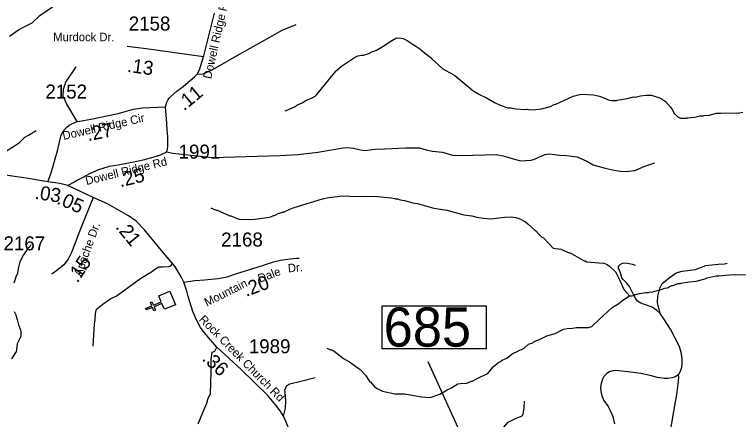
# Model space of a CAD drawing. Extents: x 1248224 to 1454986, y 825081 to 985870.
# Drawn here: x 1394113 to 1400579, y 907413 to 911027 of the extents above; entities that cross this region are included whole.
import ezdxf

# ---------------------------------------------------------------- set-up
doc = ezdxf.new("R2010")
doc.units = 0
for name, color, linetype in [('Exist Cultural Church CELL', 7, 'Continuous'), ('Exist Hydrographic Misc Water Feature', 7, 'Continuous'), ('Exist Road Non-System Type 51', 7, 'Continuous'), ('Exist Road Secondary Mileage Hundredths English Label', 7, 'Continuous'), ('Exist Road Secondary Structure Standard Bridge Number Label', 7, 'Continuous'), ('Exist Road Secondary Type 51 Attributed', 7, 'Continuous'), ('Exist Road Secondary Type 51 Label', 7, 'Continuous'), ('Exist Road Secondary Type 51 Number Label', 7, 'Continuous')]:
    doc.layers.add(name, color=color, linetype=linetype)

msp = doc.modelspace()

# ---------------------------------------------------------------- linework, layer by layer
at = {"layer": 'Exist Cultural Church CELL'}
msp.add_lwpolyline([(1395451.7, 908396.4), (1395429.7, 908448.9), (1395359.4, 908419.5), (1395371.8, 908390), (1395357, 908383.8), (1395344.7, 908413.3), (1395289.2, 908390.1), (1395283, 908404.9), (1395338.5, 908428.1), (1395326.2, 908457.6), (1395340.9, 908463.8), (1395353.3, 908434.3), (1395423.5, 908463.6), (1395401.4, 908516.9), (1395499.6, 908557.9), (1395550, 908437.4)], close=True, dxfattribs=at)
at = {"layer": 'Exist Hydrographic Misc Water Feature'}
for points in [[(1394068.2, 910833.2), (1394149.4, 910889.3), (1394205.9, 910918.2), (1394222.2, 910929.7), (1394270.7, 910952.7), (1394338.2, 911019.1), (1394451.5, 911095)], [(1396529.9, 910167.2), (1396554.1, 910174.7), (1396618.8, 910205.3), (1396635, 910217), (1396683.6, 910239.8), (1396716, 910259.1), (1396772.5, 910281.9), (1396796.9, 910299.3), (1396813.2, 910312.9), (1396862.5, 910375.8), (1396868.1, 910378), (1396985.7, 910525), (1397034.6, 910565.9), (1397140.2, 910637.5), (1397180.6, 910656.6), (1397212.8, 910663.9), (1397228.8, 910663.6), (1397287.2, 910680.3), (1397289.3, 910686.2), (1397345.8, 910709), (1397410.7, 910747.5), (1397467.9, 910786.6), (1397524.2, 910817), (1397570.1, 910815.9), (1397584.1, 910811.6), (1397619.8, 910794.8), (1397674.9, 910757.7), (1397698.6, 910745.2), (1397732.1, 910720.4), (1397773.3, 910683.6), (1397836.3, 910638.2), (1397838.5, 910633.1), (1397942.2, 910539.9), (1398021.4, 910498.2), (1398029.1, 910490), (1398044.9, 910481.7), (1398206.1, 910348.2), (1398265.4, 910312.9), (1398328.7, 910283.5), (1398399.8, 910242), (1398451.2, 910216.9), (1398519.4, 910194.4)], [(1398519.4, 910194.4), (1398522.7, 910193.3), (1398546.7, 910192.8), (1398590.6, 910183.8), (1398670.4, 910180.1), (1398694.5, 910181.5), (1398714.4, 910177.1), (1398770.4, 910177.8), (1398818.6, 910184.8), (1398899.1, 910207), (1398931.4, 910222.3), (1398947.5, 910225.9), (1399101.1, 910298.5), (1399173.4, 910314.9), (1399285.4, 910310.4), (1399339.1, 910297.3), (1399376.8, 910284.4), (1399424.4, 910263.3), (1399444.3, 910258.9), (1399488.3, 910258), (1399496.4, 910261.8), (1399584.7, 910275.8), (1399641, 910290.6), (1399656.9, 910290.2), (1399705.2, 910301.1), (1399753.4, 910308.1), (1399799.4, 910307.1), (1399869, 910287.5), (1399892.7, 910275), (1399928.1, 910250.3), (1399973, 910199.2), (1399990.5, 910174.9), (1400005.8, 910144.6), (1400037.2, 910113.9), (1400060.9, 910101.4), (1400116.9, 910100.2), (1400125, 910104), (1400189.2, 910110.6), (1400237.3, 910121.5), (1400261.3, 910121), (1400269.4, 910124.8), (1400317.5, 910127.8), (1400381.9, 910146.3), (1400422, 910147.5), (1400564.3, 910149.9), (1400572.2, 910145.7), (1400618.5, 910156.1)], [(1395867.1, 909300.4), (1395914.6, 909281.4), (1395922.6, 909281.2), (1396037.6, 909230.7), (1396045.6, 909230.6), (1396116.9, 909200.9), (1396189.3, 909198.5), (1396260.1, 909201.4), (1396369.2, 909215.4), (1396401.4, 909222.7), (1396425.6, 909234.2), (1396433.6, 909234), (1396474, 909253), (1396482, 909252.9), (1396506.3, 909264.3), (1396514.3, 909264.2), (1396570.9, 909291), (1396603.1, 909302.2), (1396609.2, 909304.1), (1396865, 909382.4), (1396921.2, 909395.1), (1397041.5, 909408.5), (1397173.4, 909401.6), (1397221.4, 909404.5), (1397357.4, 909401.5), (1397477.1, 909390.8), (1397509.1, 909386.1), (1397517, 909382), (1397533, 909381.6), (1397556.8, 909373.1), (1397596.7, 909368.3), (1397648.4, 909351.1), (1397684.1, 909342.3), (1397712.1, 909339.7), (1397847.3, 909302.7), (1397911, 909289.3), (1397916.7, 909290.9), (1397974.9, 909281.9), (1398126, 909240.6), (1398197.8, 909231.1), (1398241.5, 909218.1), (1398297.4, 909208.8), (1398365.2, 909203.4), (1398491.1, 909218.2), (1398549.6, 909221.2), (1398589.5, 909216.4), (1398621.3, 909205.8), (1398676.7, 909176.5), (1398698.3, 909160), (1398759, 909102.7), (1398774.9, 909094.4), (1398778.7, 909084.4), (1398790.4, 909072.1), (1398823.7, 909041.3), (1398837.6, 909033), (1398923.6, 908943.2), (1398995.5, 908933.7), (1398999.3, 908929.6), (1399066.7, 908900), (1399074.7, 908899.9), (1399201.1, 908829.2), (1399209.1, 908829), (1399225, 908820.7), (1399333.1, 908810.6), (1399377.4, 908807.1), (1399407.5, 908795), (1399428.1, 908780.2), (1399479.1, 908731.1), (1399511.4, 908672.8), (1399555.7, 908573.5), (1399607, 908517.8)], [(1394259.7, 908970.1), (1394249.3, 908954.4), (1394233, 908938.7), (1394193.7, 908883.6), (1394160.4, 908820.4), (1394147.4, 908772.7), (1394137.9, 908704.9), (1394131.8, 908701.1), (1394108.2, 908629.7)], [(1399607, 908517.8), (1399622.4, 908516.1), (1399638.5, 908519.7), (1399654.7, 908527.3), (1399662.7, 908527.1), (1399694.9, 908538.4), (1399751.1, 908545.2), (1399775.1, 908544.7), (1399783.2, 908548.5), (1399815.2, 908551.7), (1399831.3, 908559.4), (1399879.6, 908570.3), (1399919.9, 908585.5), (1399944, 908588.9), (1399984.4, 908608), (1399992.4, 908607.8), (1400040.9, 908626.8), (1400056.9, 908626.4), (1400064.9, 908630.2), (1400137.2, 908640.6), (1400201.4, 908647.2), (1400281.8, 908669.4), (1400297.9, 908677), (1400378.4, 908695.3), (1400402.4, 908694.8), (1400530.7, 908707.9), (1400674.6, 908704.7)], [(1396903.9, 908050.3), (1396935.7, 908035.6), (1396943.7, 908035.4), (1396967.4, 908022.9), (1397049.9, 907957.2), (1397105.4, 907928), (1397199.8, 907858), (1397246.8, 907808.9), (1397285.5, 907750.1), (1397291.5, 907747.9), (1397303.2, 907735.7), (1397328.5, 907705.2), (1397352.2, 907688.7), (1397399.6, 907665.6), (1397511.2, 907643.2), (1397597.2, 907641.3), (1397746.6, 907613.9), (1397826.4, 907608.2), (1397911.1, 907638.3), (1397975.9, 907676.9), (1398016.4, 907696), (1398073.1, 907730.7), (1398113.3, 907735.8), (1398137.2, 907733.3), (1398153.3, 907737), (1398193.7, 907756), (1398201.7, 907755.8), (1398274.6, 907794.2), (1398340.8, 907823.2), (1398388.5, 907881.6), (1398437.4, 907924.6), (1398453.5, 907930.2), (1398469.8, 907941.8), (1398510.2, 907960.9), (1398559.1, 907999.8), (1398664.2, 908049.5), (1398704.9, 908084.5), (1398741.2, 908097.8), (1398753.4, 908107.5), (1398803, 908126.4), (1398866.6, 908160.9), (1398942, 908181.6), (1399015.9, 908217.6), (1399048, 908224.9), (1399096.1, 908227.9), (1399128.2, 908235.1), (1399240.3, 908234.6), (1399268.4, 908242), (1399333.8, 908306.5), (1399450.2, 908411.9), (1399500.8, 908442.8), (1399545.6, 908477.7), (1399607, 908517.8)], [(1394110.8, 908377.8), (1394126.1, 908345.5), (1394129.6, 908321.4), (1394137.2, 908305.2), (1394148.1, 908257), (1394167.2, 908212.6), (1394170.9, 908196.5), (1394170, 908156.6), (1394161.4, 908134.8), (1394136.5, 908089.4), (1394126.9, 908013.6), (1394121.6, 908011.3), (1394085.6, 907954.5)]]:
    msp.add_lwpolyline(points, dxfattribs=at)
at = {"layer": 'Exist Road Non-System Type 51'}
for points in [[(1395745.7, 910494.7), (1395798.5, 910496.7), (1395884.2, 910535.8), (1396144.3, 910685), (1396345.7, 910796.3), (1396502.4, 910885.9), (1396629.6, 910938.8)], [(1394673.3, 910073), (1394580.3, 910226.2), (1394547.2, 910298.3), (1394550.2, 910361.4), (1394571.2, 910421.5), (1394664.3, 910559.7)], [(1393784.9, 909624), (1393808, 909657.6), (1393856.2, 909699.6), (1393991.8, 909778.6), (1394154, 909880.7), (1394204.4, 909932.6), (1394238, 909949.8), (1394307.1, 909991.9)], [(1395469.2, 909802.5), (1395525.7, 909787.9), (1395878.8, 909750.7), (1396483.8, 909769.2), (1396645.4, 909778.4), (1396820.9, 909796.9), (1397047.3, 909835.9), (1397089.9, 909838.6), (1397140.5, 909833.3), (1397201.8, 909819.9), (1397244.5, 909814.6), (1397335.1, 909825.3), (1397420.3, 909827.9), (1397608.6, 909835.8), (1397731.2, 909835.8), (1397789.8, 909819.8), (1397845.8, 909806.5), (1397936.4, 909798.5), (1398024.3, 909771.8), (1398106.9, 909769.2), (1398416, 909777.2), (1398476, 909766.7), (1398579.9, 909734.7), (1398633.2, 909721.4), (1398726.5, 909726.7), (1398755.8, 909734.7), (1398849.1, 909777.4), (1398891.7, 909782.7), (1398979.6, 909772), (1399043.6, 909769.4), (1399136.8, 909756), (1399224.8, 909718.7), (1399280.7, 909684.1), (1399387.3, 909654.7), (1399467.3, 909638.7), (1399544.5, 909625.4), (1399597.8, 909628.1), (1399653.8, 909636.1), (1399741.7, 909673.4), (1399832.3, 909702.7)], [(1394816.9, 908068.1), (1394826.6, 908263.8), (1394833.3, 908301.7), (1394837, 908357.9), (1394846.7, 908396.1), (1394875.2, 908421.9), (1394915.1, 908450.3), (1394940, 908469), (1394974.7, 908493), (1395020.2, 908514.1), (1395209.3, 908650.3), (1395256, 908683.4), (1395300.5, 908708.3), (1395337, 908729.6), (1395364.7, 908751.5), (1395401.6, 908774.9), (1395438.5, 908776.4), (1395489.9, 908779.6), (1395509.2, 908782.7), (1395526.8, 908809.1)], [(1400043.8, 907810.5), (1400060.9, 907843.2), (1400072.7, 907878.7), (1400075.1, 907911.9), (1400076.3, 907958.9), (1400068, 908010.5), (1400052.6, 908064.4), (1399971.7, 908218.6), (1399911.5, 908310.3), (1399880.8, 908358.4), (1399849.5, 908386.5), (1399807, 908415.2), (1399738.4, 908438.1), (1399705.4, 908450.7), (1399678.2, 908470.2), (1399662.8, 908488.5), (1399647.5, 908516), (1399633.3, 908544.7), (1399606.7, 908599.1), (1399579.6, 908633.5), (1399552.4, 908658.7), (1399537.1, 908677.1), (1399525.2, 908721.8), (1399507.5, 908764.2), (1399508.7, 908782.5), (1399521.7, 908796.3), (1399541.8, 908807.8), (1399565.4, 908810.1), (1399603.2, 908804.3), (1399630.4, 908798.6), (1399656.4, 908790.6)], [(1399880.8, 908358.4), (1399855.1, 908456.3), (1399857.8, 908512.3), (1399876.4, 908584.3), (1399897.7, 908626.9), (1399959, 908677.6), (1400023, 908722.9), (1400076.3, 908736.3), (1400196.2, 908752.3), (1400286.8, 908786.9), (1400396, 908800.3), (1400454.7, 908802.9), (1400476.7, 908808.4)], [(1395753, 907372.9), (1395795.4, 907476.4), (1395830, 907559), (1395843.3, 907604.4), (1395864.6, 907641.7), (1395870, 907839), (1395870, 907951), (1395878, 908015), (1395901.9, 908023), (1395921.3, 908058)], [(1400043.8, 907810.5), (1400013.7, 907793.9), (1399985.3, 907784.7), (1399947.5, 907779), (1399916.8, 907779), (1399855.4, 907787), (1399791.6, 907804.2), (1399707.7, 907824.8), (1399589.6, 907838.6), (1399481.5, 907850.6), (1399455.6, 907846), (1399427.2, 907836.9), (1399403.6, 907823.1), (1399376.4, 907795.6), (1399363.4, 907771.5), (1399352.8, 907733.7), (1399346.9, 907700.5), (1399349.2, 907661.5), (1399359.9, 907624.8), (1399377.6, 907582.4), (1399413.6, 907527.9), (1399436.1, 907487.8), (1399456.1, 907439.7), (1399470.3, 907375.5)], [(1396515.4, 907443.9), (1396533.1, 907514.4), (1396535.8, 907578.4), (1396530.5, 907653.1), (1396527.8, 907674.4), (1396543.8, 907717.1), (1396573.1, 907730.4), (1396671.7, 907754.4), (1396796.9, 907786.4)], [(1399482.1, 906668.2), (1399582.5, 906762.2), (1399634.5, 906803.5), (1399677, 906825.3), (1399766.8, 906882.6), (1399815.2, 906910.1), (1399854.2, 906949.1), (1399887.3, 906990.3), (1399907.9, 907027.6), (1399923.3, 907076.9), (1399951.6, 907184.6), (1399969.4, 907287.8), (1399993.6, 907435.1), (1400028.4, 907636.3), (1400043.8, 907755.5), (1400047.3, 907788.7), (1400043.8, 907810.5)], [(1398341.7, 907217.9), (1398374.7, 907253.5), (1398432.3, 907286.1), (1398484.1, 907343.8), (1398522.5, 907388.1), (1398587.6, 907422.2), (1398645.5, 907446.7), (1398655, 907459.3), (1398659.3, 907477), (1398665.2, 907517.2), (1398666.4, 907577.6)]]:
    msp.add_lwpolyline(points, dxfattribs=at)
at = {"layer": 'Exist Road Secondary Structure Standard Bridge Number Label'}
msp.add_lwpolyline([(1397397.4, 908427.3), (1398326.4, 908427.3), (1398326.4, 908043.2), (1397397.4, 908043.2)], close=True, dxfattribs=at)
msp.add_lwpolyline([(1399834, 905195.7), (1398712.2, 905937.5), (1397807.6, 907927.7)], dxfattribs=at)
at = {"layer": 'Exist Road Secondary Type 51 Attributed'}
for points in [[(1395801.1, 910647.4), (1395803.8, 910658.6), (1395847.2, 910835), (1395898.2, 911039.2)], [(1395801.1, 910647.4), (1395288.5, 910719.2), (1395118.9, 910742.3)], [(1395462.6, 910202.6), (1395472.4, 910243.3), (1395481.5, 910263), (1395494.4, 910280.4), (1395511.1, 910299.2), (1395563.7, 910342.8), (1395619.9, 910383.8), (1395644.5, 910404.2), (1395721.2, 910469.3), (1395745.7, 910494.7), (1395765.7, 910531.9), (1395801.1, 910647.4)], [(1394410.9, 909535), (1394440.3, 909613.7), (1394475.2, 909738.5), (1394495.5, 909810.2), (1394526.3, 909939.6), (1394548.7, 909984.8), (1394576.6, 910018.7), (1394601.8, 910039.1), (1394663.3, 910067.6), (1394794.1, 910094.1), (1394894.8, 910113.1), (1395050.7, 910147.7), (1395172.4, 910182.9), (1395254.9, 910195.2), (1395462.6, 910202.6)], [(1394588.7, 909500.6), (1394635.8, 909528.3), (1394667.1, 909546.3), (1394712.9, 909568.8), (1394791.5, 909610.8), (1394866.7, 909642.3), (1394961.1, 909672.9), (1395038.8, 909685.3), (1395116.6, 909700.7), (1395221.8, 909721.4), (1395285.9, 909736.7), (1395337.8, 909749.5), (1395382.2, 909762.1), (1395416.1, 909775.9), (1395461.1, 909795.8), (1395469.2, 909802.5), (1395479.9, 909826.3), (1395483.2, 909853.6), (1395480.9, 909875.4), (1395483.5, 909903.4), (1395482.2, 909939.4), (1395477.3, 909995.6), (1395472.6, 910057.7), (1395462.6, 910202.6)], [(1394410.9, 909535), (1394216.4, 909565.3), (1394010.8, 909595)], [(1394588.7, 909500.6), (1394517.1, 909518.9), (1394410.9, 909535)], [(1394816.5, 909394.5), (1394588.7, 909500.6)], [(1394816.5, 909394.5), (1394694.8, 909090.9), (1394623.5, 908902.4), (1394591.4, 908842.6), (1394552.3, 908792), (1394501.7, 908750.6), (1394446.6, 908709.2)], [(1395623.8, 908639.3), (1395601.3, 908686.4), (1395543.5, 908781.4), (1395426.6, 908922.3), (1395274.6, 909106.3), (1395199.5, 909183.2), (1395130.9, 909231.1), (1394944.4, 909336.7), (1394816.5, 909394.5)], [(1395623.8, 908639.3), (1395722.5, 908653.5), (1395808.4, 908659.6), (1395933.2, 908670.1), (1396011.4, 908686.2), (1396089.5, 908711.5), (1396337.6, 908789.7), (1396424.9, 908819.6), (1396490.1, 908834), (1396575.8, 908845.3), (1396632, 908851.5), (1396654.7, 908851.8)], [(1396696.3, 907103.6), (1396670.6, 907114.7), (1396637.7, 907160.3), (1396581.8, 907285.8), (1396538.7, 907388.6), (1396515.4, 907443.9), (1396486, 907491.4), (1396446.3, 907542.4), (1396374, 907630), (1396136.2, 907859.3), (1395921.3, 908058), (1395808.2, 908189.3), (1395775.6, 908233.4), (1395739.4, 908303.4), (1395705.7, 908376), (1395665.2, 908509.3), (1395653.3, 908557), (1395623.8, 908639.3)]]:
    msp.add_lwpolyline(points, dxfattribs=at)

# ---------------------------------------------------------------- texts
at = {"layer": 'Exist Road Secondary Mileage Hundredths English Label'}
for s, rotation, p in [('.13', 352.01809, (1395114.2, 910515.4)), ('.11', 39.64975, (1395627.6, 910161.7)), ('.27', 11.44036, (1394770.8, 909895.5)), ('.25', 13.73912, (1395058.7, 909484)), ('.03', 351.40586, (1394287.9, 909382.4)), ('.05', 336.20508, (1394483, 909341)), ('.21', 309.54497, (1395009.9, 909126.4)), ('.15', 56.32824, (1394676.2, 908625.3)), ('.20', 20.16156, (1396181.6, 908506.8)), ('.36', 317.24946, (1395781.5, 907947.1))]:
    msp.add_text(s, height=125, rotation=rotation, dxfattribs=at).set_placement(p)
at = {"layer": 'Exist Road Secondary Structure Standard Bridge Number Label'}
msp.add_text('685', height=350, dxfattribs=at).set_placement((1397409.9, 908062.9))
at = {"layer": 'Exist Road Secondary Type 51 Label'}
for s, rotation, p in [('Dowell Ridge Rd', 77.34553, (1395869.1, 910446.6)), ('Dowell Ridge Cir', 12.70572, (1394551.1, 909907)), ('Dowell Ridge Rd', 13.8302, (1394756.3, 909504.6)), ('Apache Dr.', 70.16147, (1394709.7, 908684.3)), ('Dr.', 4.97325, (1396557.6, 908725.4)), ('Dale', 20.16156, (1396303.1, 908633)), ('Mountain', 26.58131, (1395831.3, 908419.5)), ('Rock Creek Church Rd', 314.63146, (1395755.5, 908299.8))]:
    msp.add_text(s, height=75, rotation=rotation, dxfattribs=at).set_placement(p)
msp.add_text('Murdock Dr.', height=75, dxfattribs=at).set_placement((1394458.7, 910788.5))
at = {"layer": 'Exist Road Secondary Type 51 Number Label'}
for s, p in [('2158', (1395133.3, 910883.5)), ('2152', (1394388.7, 910276.5)), ('1991', (1395578.7, 909740.4)), ('2168', (1395958.7, 908956.3)), ('2167', (1394015, 908922.4)), ('1989', (1396205.6, 908003.7))]:
    msp.add_text(s, height=125, dxfattribs=at).set_placement(p)

doc.saveas('drawing.dxf')
